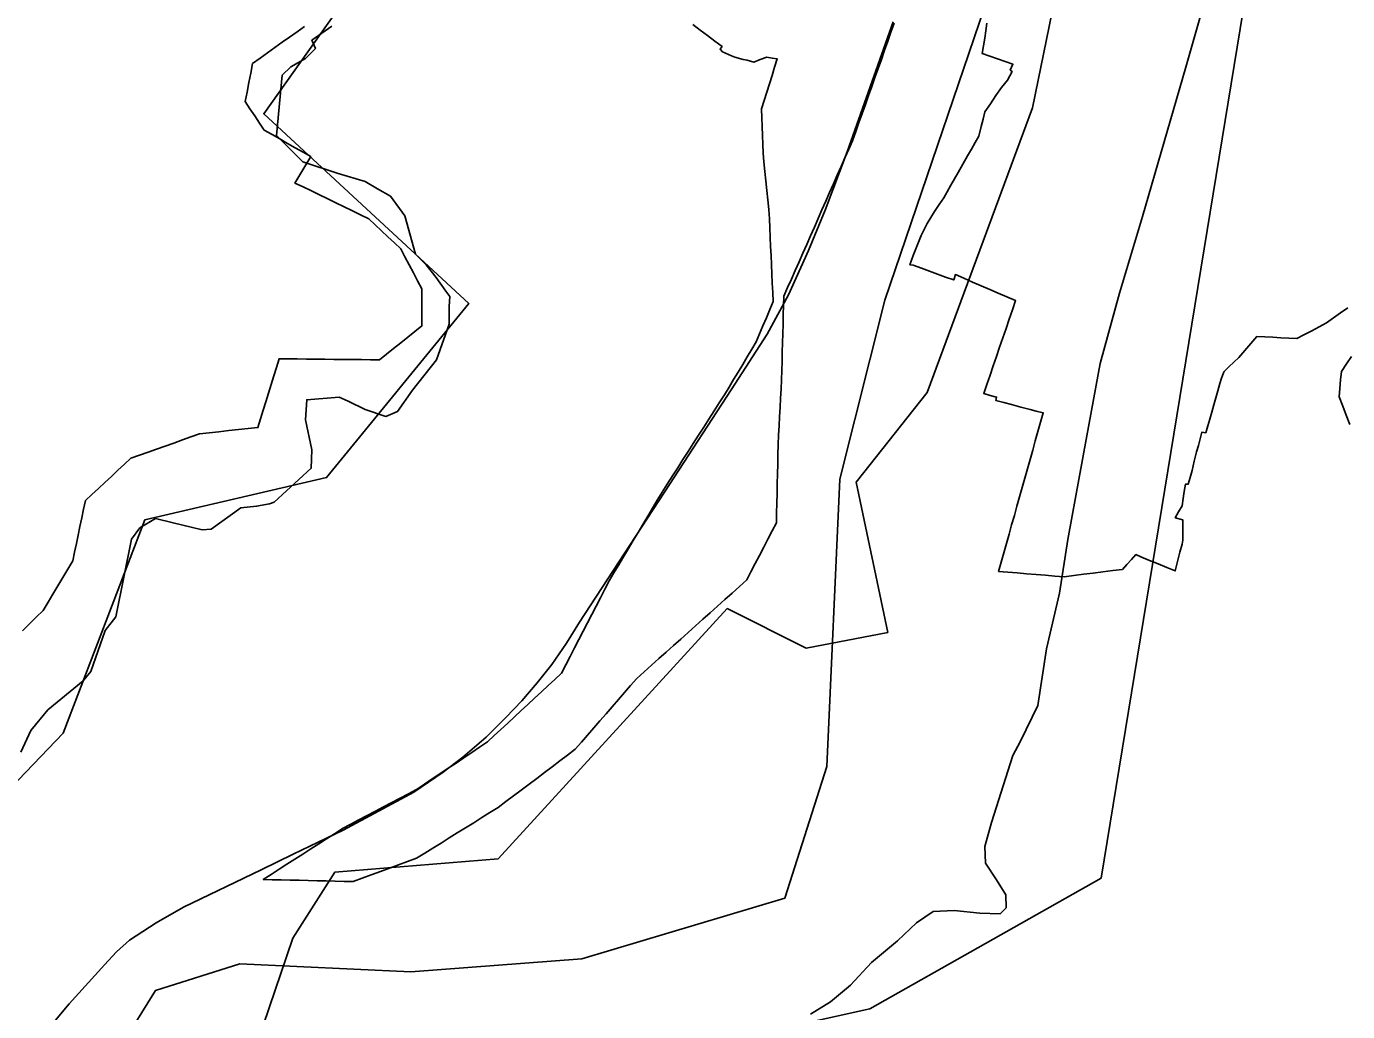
# Model space of a CAD drawing. Extents: x -789162 to -606354, y -1062736 to -945481.
# Drawn here: x -681557 to -680225, y -990755 to -989761 of the extents above; entities that cross this region are included whole.
import ezdxf

# ---------------------------------------------------------------- set-up
doc = ezdxf.new("R2010")
doc.units = 0
for name, color, linetype in [('_SIRSI VZTAHY_CYKLOTRASY MISTNI S', 7, 'Continuous'), ('_SIRSI VZTAHY_NATURA_EVL', 7, 'Continuous'), ('_SIRSI VZTAHY_OP vodnich zdroju II stupne', 7, 'Continuous'), ('_SIRSI VZTAHY_SILNICE I TRIDY_STAV', 7, 'Continuous'), ('_SIRSI VZTAHY_SILNICE III TRIDY_STAV', 7, 'Continuous'), ('_SIRSI VZTAHY_USES_NRBK_S', 7, 'Continuous')]:
    doc.layers.add(name, color=color, linetype=linetype)

msp = doc.modelspace()

# ---------------------------------------------------------------- linework, layer by layer
at = {"layer": '_SIRSI VZTAHY_CYKLOTRASY MISTNI S'}
for points in [[(-682295.3, -988993.7), (-682321.8, -989054.9), (-682130.6, -989193.1), (-681796, -989078.8), (-681610.2, -989145.3), (-681448.6, -989340.4), (-681291.6, -989458.8), (-681201.3, -989684.7), (-681318.1, -989849.4), (-681111.4, -990040.7), (-681254.8, -990216.1), (-681438, -990258.6), (-681520.3, -990473.8), (-681852.4, -990820.1), (-682091.8, -991046), (-682317.5, -991405.3), (-682342.3, -991553.9), (-682443.2, -991724), (-682297, -992256.5), (-681816.6, -992553)], [(-681336.7, -990821.2), (-681288.9, -990680.4), (-681246.4, -990614), (-681081.8, -990600.7), (-680850.8, -990348.3), (-680771.1, -990388.1), (-680688.8, -990372.2), (-680720.7, -990220.7), (-680649, -990130.4), (-680542.8, -989843.4), (-680500.3, -989636.2), (-680399.4, -989575), (-680341, -989362.5), (-680258.7, -989211)], [(-681221.5, -990979.2), (-681030, -990823.5), (-680706.8, -990751.7), (-680473.4, -990619.9), (-680311.9, -989631.8), (-680240.9, -989566.8), (-679604.8, -989515.5), (-679471.5, -989789.3), (-679396.2, -989570.2), (-679303.9, -989878.2), (-679221.8, -989625), (-678766.8, -990700.2)]]:
    msp.add_lwpolyline(points, dxfattribs=at)
at = {"layer": '_SIRSI VZTAHY_NATURA_EVL'}
for points in [[(-681277.1, -989761.2), (-681284.5, -989766.5), (-681292, -989771.9), (-681299.5, -989777.2), (-681307, -989782.5), (-681314.4, -989787.9), (-681321.9, -989793.2), (-681329.4, -989798.6), (-681331.2, -989808.2), (-681333.1, -989817.8), (-681335, -989827.4), (-681336.8, -989837), (-681332, -989844.2), (-681327.2, -989851.4), (-681322.4, -989858.6), (-681317.6, -989865.8), (-681309.8, -989870.2), (-681302, -989874.7), (-681294.1, -989879.1), (-681286.3, -989883.6), (-681278.5, -989888), (-681270.7, -989892.5), (-681274.7, -989899.1), (-681278.7, -989905.8), (-681282.7, -989912.5), (-681286.7, -989919.1), (-681278.4, -989923.1), (-681270.1, -989927.1), (-681261.8, -989931.1), (-681253.6, -989935.1), (-681245.3, -989939.1), (-681237, -989943.1), (-681228.7, -989947.1), (-681220.5, -989951.1), (-681212.2, -989955.1), (-681205.7, -989961.1), (-681199.3, -989967.2), (-681192.9, -989973.2), (-681186.4, -989979.3), (-681180, -989985.3), (-681175.7, -989993.4), (-681171.4, -990001.5), (-681167.2, -990009.6), (-681162.9, -990017.8), (-681158.6, -990025.9), (-681158.6, -990035.2), (-681158.6, -990044.5), (-681158.6, -990053.9), (-681158.6, -990063.2), (-681165.7, -990068.9), (-681172.8, -990074.6), (-681180, -990080.3), (-681187.1, -990086), (-681194.2, -990091.7), (-681201.3, -990097.4), (-681210.5, -990097.3), (-681219.7, -990097.2), (-681229, -990097.1), (-681238.2, -990097), (-681247.4, -990096.9), (-681256.6, -990096.8), (-681265.8, -990096.7), (-681275, -990096.6), (-681284.3, -990096.5), (-681293.5, -990096.4), (-681302.7, -990096.3), (-681305.4, -990105), (-681308, -990113.6), (-681310.7, -990122.3), (-681313.4, -990131), (-681316, -990139.6), (-681318.7, -990148.3), (-681321.4, -990157), (-681324, -990165.7), (-681333.8, -990166.7), (-681343.7, -990167.8), (-681353.5, -990168.8), (-681363.3, -990169.9), (-681373.1, -990171), (-681382.9, -990172), (-681391.6, -990175.1), (-681400.2, -990178.2), (-681408.9, -990181.3), (-681417.5, -990184.3), (-681426.2, -990187.4), (-681434.8, -990190.5), (-681443.4, -990193.5), (-681452.1, -990196.6), (-681458.6, -990202.7), (-681465.2, -990208.8), (-681471.8, -990214.9), (-681478.3, -990221), (-681484.9, -990227.1), (-681491.4, -990233.2), (-681498, -990239.3), (-681499.8, -990248), (-681501.6, -990256.7), (-681503.5, -990265.4), (-681505.3, -990274.1), (-681507.1, -990282.7), (-681509, -990291.4), (-681510.8, -990300.1), (-681515.8, -990308.5), (-681520.7, -990316.8), (-681525.7, -990325.2), (-681530.7, -990333.6), (-681535.7, -990341.9), (-681540.7, -990350.3), (-681547.6, -990357), (-681554.5, -990363.7), (-681561.5, -990370.5)], [(-680682.3, -989757.9), (-680685.5, -989767.1), (-680688.8, -989776.2), (-680692, -989785.3), (-680695.2, -989794.4), (-680698.4, -989803.5), (-680701.7, -989812.6), (-680704.9, -989821.7), (-680708.1, -989830.8), (-680711.3, -989840), (-680714.6, -989849.1), (-680717.8, -989858.2), (-680721, -989867.3), (-680724.2, -989876.4), (-680728.1, -989885.1), (-680731.9, -989893.8), (-680735.8, -989902.6), (-680739.7, -989911.3), (-680743.5, -989920), (-680747.4, -989928.7), (-680751.2, -989937.4), (-680755.1, -989946.1), (-680758.9, -989954.9), (-680762.8, -989963.6), (-680766.6, -989972.3), (-680770.5, -989981), (-680774.4, -989989.7), (-680778.2, -989998.5), (-680782.1, -990007.2), (-680785.9, -990015.9), (-680789.8, -990024.6), (-680793.6, -990033.3), (-680793.9, -990042.7), (-680794.1, -990052.1), (-680794.4, -990061.4), (-680794.6, -990070.8), (-680794.8, -990080.2), (-680795.1, -990089.5), (-680795.3, -990098.9), (-680795.5, -990108.3), (-680795.8, -990117.6), (-680796.3, -990126.9), (-680796.8, -990136.1), (-680797.4, -990145.4), (-680797.9, -990154.6), (-680798.4, -990163.9), (-680799, -990173.1), (-680799.2, -990183), (-680799.5, -990192.8), (-680799.7, -990202.7), (-680799.9, -990212.5), (-680800.2, -990222.3), (-680800.4, -990232.2), (-680800.6, -990242), (-680800.9, -990251.9), (-680801.1, -990261.7), (-680805.4, -990269.9), (-680809.7, -990278.2), (-680813.9, -990286.4), (-680818.2, -990294.6), (-680822.5, -990302.9), (-680826.7, -990311.1), (-680831, -990319.3), (-680838.4, -990326), (-680845.8, -990332.6), (-680853.2, -990339.2), (-680860.6, -990345.8), (-680868, -990352.4), (-680875.4, -990359), (-680882.8, -990365.7), (-680890.2, -990372.3), (-680897.6, -990378.9), (-680905, -990385.5), (-680912.4, -990392.1), (-680919.8, -990398.7), (-680927.2, -990405.3), (-680934.6, -990412), (-680942, -990418.6), (-680948.2, -990425.7), (-680954.4, -990432.9), (-680960.5, -990440), (-680966.7, -990447.2), (-680972.9, -990454.3), (-680979.1, -990461.5), (-680985.3, -990468.6), (-680991.5, -990475.8), (-680997.7, -990482.9), (-681003.9, -990490.1), (-681011.7, -990496), (-681019.5, -990501.8), (-681027.2, -990507.7), (-681035, -990513.6), (-681042.8, -990519.4), (-681050.6, -990525.3), (-681058.4, -990531.2), (-681066.2, -990537), (-681074, -990542.9), (-681081.8, -990548.8), (-681090, -990553.9), (-681098.2, -990559), (-681106.4, -990564.1), (-681114.6, -990569.3), (-681122.9, -990574.4), (-681131.1, -990579.5), (-681139.3, -990584.6), (-681147.5, -990589.8), (-681155.7, -990594.9), (-681164, -990600), (-681173.1, -990603.4), (-681182.2, -990606.7), (-681191.4, -990610.1), (-681200.5, -990613.4), (-681209.7, -990616.8), (-681218.8, -990620.1), (-681228, -990623.5), (-681237.1, -990623.3), (-681246.1, -990623.1), (-681255.2, -990622.8), (-681264.3, -990622.6), (-681273.3, -990622.4), (-681282.4, -990622.2), (-681291.5, -990622), (-681300.5, -990621.8), (-681309.6, -990621.6), (-681318.7, -990621.3), (-681310.7, -990616.2), (-681302.7, -990611.1), (-681294.7, -990606), (-681286.7, -990600.9), (-681278.7, -990595.7), (-681270.7, -990590.6), (-681262.7, -990585.5), (-681254.7, -990580.4), (-681246.7, -990575.2), (-681238.7, -990570.1), (-681230.4, -990565.7), (-681222.1, -990561.3), (-681213.8, -990557), (-681205.5, -990552.6), (-681197.2, -990548.2), (-681188.9, -990543.8), (-681180.6, -990539.4), (-681172.3, -990535), (-681164, -990530.6), (-681156, -990525.3), (-681148.1, -990520), (-681140.1, -990514.6), (-681132.2, -990509.3), (-681124.2, -990504), (-681116.3, -990498.6), (-681108.3, -990493.3), (-681100.4, -990487.9), (-681092.5, -990482.6), (-681085.7, -990476.3), (-681078.9, -990470), (-681072.1, -990463.7), (-681065.3, -990457.4), (-681058.5, -990451.1), (-681051.7, -990444.8), (-681044.9, -990438.5), (-681038.1, -990432.2), (-681031.3, -990425.9), (-681024.5, -990419.6), (-681017.7, -990413.2), (-681013.4, -990404.8), (-681009, -990396.4), (-681004.7, -990387.9), (-681000.3, -990379.5), (-680995.9, -990371), (-680991.6, -990362.6), (-680987.2, -990354.2), (-680982.8, -990345.7), (-680978.5, -990337.3), (-680974.1, -990328.8), (-680969.7, -990320.4), (-680964.9, -990312.3), (-680960, -990304.1), (-680955.2, -990296), (-680950.3, -990287.8), (-680945.5, -990279.7), (-680940.6, -990271.5), (-680935.8, -990263.4), (-680930.9, -990255.2), (-680926.1, -990247.1), (-680921.2, -990238.9), (-680916.4, -990230.8), (-680911.1, -990222.6), (-680905.9, -990214.4), (-680900.6, -990206.2), (-680895.4, -990198), (-680890.1, -990189.9), (-680884.9, -990181.7), (-680879.6, -990173.5), (-680874.4, -990165.3), (-680869.1, -990157.1), (-680863.9, -990148.9), (-680858.7, -990140.8), (-680853.4, -990132.6), (-680848.8, -990125), (-680844.3, -990117.3), (-680839.7, -990109.7), (-680835.1, -990102.1), (-680830.5, -990094.5), (-680826, -990086.8), (-680821.4, -990079.2), (-680818, -990071.1), (-680814.6, -990063), (-680811.1, -990054.9), (-680807.7, -990046.8), (-680804.3, -990038.7), (-680804.7, -990029.4), (-680805.2, -990020.1), (-680805.6, -990010.8), (-680806, -990001.5), (-680806.4, -989992.2), (-680806.9, -989983), (-680807.3, -989973.7), (-680807.7, -989964.4), (-680808.2, -989955.1), (-680808.6, -989945.8), (-680809.7, -989936.2), (-680810.7, -989926.6), (-680811.8, -989917), (-680812.9, -989907.4), (-680813.9, -989897.8), (-680814.3, -989888.9), (-680814.6, -989880), (-680815, -989871.1), (-680815.3, -989862.2), (-680815.7, -989853.3), (-680816.1, -989844.4), (-680813.4, -989836), (-680810.8, -989827.6), (-680808.2, -989819.2), (-680805.5, -989810.8), (-680802.9, -989802.4), (-680800.3, -989794), (-680805.4, -989793.1), (-680810.6, -989792.2), (-680817.5, -989794.7), (-680824, -989797.2), (-680830.5, -989795.2), (-680834.5, -989794.7), (-680842.9, -989792.2), (-680846.4, -989790.7), (-680855.4, -989786.8), (-680857.9, -989784.3), (-680855.8, -989781.6), (-680863.2, -989776), (-680870.6, -989770.4), (-680878, -989764.9), (-680885.5, -989759.3)], [(-680224.8, -990045.1), (-680232, -990050.1), (-680239.1, -990055), (-680246.2, -990060), (-680253.7, -990064), (-680261.1, -990068), (-680268.6, -990072), (-680276.1, -990076), (-680284.2, -990075.6), (-680292.3, -990075.2), (-680300.4, -990074.7), (-680308.5, -990074.3), (-680316.6, -990073.9), (-680322.7, -990081), (-680328.7, -990088.1), (-680334.8, -990095.2), (-680339.7, -990099.8), (-680344.6, -990104.4), (-680349.5, -990109), (-680350.1, -990110.6), (-680352.1, -990115.9), (-680354, -990121.2), (-680356, -990128.5), (-680358, -990135.8), (-680360, -990142.9), (-680362, -990150), (-680364, -990157.1), (-680366, -990164.1), (-680368, -990171), (-680372, -990170.4), (-680373.8, -990177), (-680375.5, -990183.7), (-680377.3, -990190.3), (-680379.6, -990199.6), (-680381.9, -990208.9), (-680383.9, -990215.9), (-680385.9, -990222.8), (-680388.6, -990222.8), (-680389.7, -990230), (-680390.9, -990237.3), (-680392, -990244.5), (-680395.4, -990250.6), (-680398.8, -990256.7), (-680391.3, -990258.8), (-680391.2, -990261.5), (-680391.2, -990266), (-680391.2, -990269.9), (-680391.2, -990270.6), (-680391.2, -990279.2), (-680391.9, -990283.2), (-680394.2, -990291.4), (-680396.5, -990300.8), (-680398.8, -990310.3), (-680407.4, -990306.7), (-680416.1, -990303.2), (-680424.7, -990299.6), (-680433.4, -990296.1), (-680438.5, -990293.8), (-680443, -990298.7), (-680447.6, -990303.7), (-680452.1, -990308.7), (-680461.9, -990309.9), (-680471.7, -990311.2), (-680481.5, -990312.4), (-680491.3, -990313.6), (-680501.1, -990314.9), (-680510.8, -990316.1), (-680520.3, -990315.4), (-680529.7, -990314.6), (-680539.2, -990313.8), (-680548.7, -990313.1), (-680558.1, -990312.3), (-680567.6, -990311.6), (-680577, -990310.8), (-680574.4, -990301.4), (-680571.7, -990292), (-680569.1, -990282.6), (-680566.4, -990273.2), (-680563.8, -990263.7), (-680561.1, -990254.3), (-680558.5, -990244.9), (-680555.8, -990235.5), (-680553.2, -990226.1), (-680550.6, -990216.7), (-680547.9, -990207.3), (-680545.3, -990197.9), (-680542.6, -990188.4), (-680540, -990179), (-680537.3, -990169.6), (-680534.7, -990160.2), (-680532, -990150.8), (-680539, -990149), (-680545.1, -990147.6), (-680554.4, -990145), (-680563.8, -990142.3), (-680571.8, -990140.3), (-680579.8, -990138.3), (-680579, -990134.9), (-680585.5, -990133.2), (-680591.9, -990131.5), (-680588.7, -990122.1), (-680585.5, -990112.7), (-680582.3, -990103.3), (-680579.1, -990093.9), (-680575.9, -990084.6), (-680572.7, -990075.2), (-680569.5, -990065.8), (-680566.3, -990056.4), (-680563.1, -990047), (-680559.9, -990037.6), (-680568.6, -990033.9), (-680577.3, -990030.1), (-680585.9, -990026.4), (-680594.6, -990022.7), (-680603.3, -990019), (-680611.9, -990015.2), (-680620.6, -990011.5), (-680622.2, -990016.8), (-680630.4, -990013.9), (-680638.6, -990011), (-680646.7, -990008), (-680654.9, -990005.1), (-680663.1, -990002.1), (-680666.4, -990001.5), (-680663.1, -989992.1), (-680660.4, -989985.4), (-680657.7, -989978.7), (-680655, -989972), (-680652, -989966), (-680649, -989960), (-680645.3, -989954), (-680641.6, -989947.9), (-680637, -989940.9), (-680632.3, -989933.9), (-680628.9, -989927.9), (-680625.1, -989921.4), (-680621.4, -989914.9), (-680617.6, -989908.5), (-680612.9, -989900.1), (-680608.2, -989891.8), (-680604.4, -989885.1), (-680600.6, -989878.4), (-680596.8, -989871.7), (-680594.7, -989862.2), (-680592.7, -989854.8), (-680590.7, -989847.4), (-680585.1, -989839.2), (-680579.6, -989830.9), (-680574, -989822.7), (-680568, -989815.3), (-680563.3, -989806.6), (-680565.3, -989805.3), (-680562.6, -989799.3), (-680570.3, -989796.6), (-680578, -989793.9), (-680585.7, -989791.3), (-680593.4, -989788.6), (-680592.2, -989780.9), (-680591, -989773.2), (-680589.9, -989765.5), (-680588.7, -989757.8)], [(-680222.7, -990162.5), (-680226.3, -990153.2), (-680229.8, -990144), (-680233.4, -990134.7), (-680232.7, -990126.2), (-680232, -990117.6), (-680231.2, -990109.1), (-680226.2, -990101.5), (-680221.2, -990093.9)]]:
    msp.add_lwpolyline(points, dxfattribs=at)
at = {"layer": '_SIRSI VZTAHY_OP vodnich zdroju II stupne'}
msp.add_lwpolyline([(-681249.4, -989760.9), (-681269.6, -989775.2), (-681266.1, -989783.6), (-681275.9, -989793.7), (-681290.9, -989802.1), (-681299.6, -989810.4), (-681305.2, -989871.1), (-681278.6, -989897.7), (-681243.1, -989909.5), (-681215.9, -989917.5), (-681203.3, -989924.8), (-681190.4, -989932.2), (-681175.8, -989952.1), (-681165, -989990.8), (-681154.2, -990001.6), (-681144.4, -990014.5), (-681134.6, -990028.1), (-681130.4, -990033.7), (-681131.1, -990043.5), (-681131.1, -990061.3), (-681144, -990097.5), (-681168.1, -990127.9), (-681183.1, -990149.5), (-681195, -990154.4), (-681215.9, -990147.4), (-681233, -990139), (-681242.1, -990135.2), (-681274.8, -990137.6), (-681275.9, -990157.9), (-681269.6, -990188.2), (-681270.3, -990206.7), (-681307.6, -990240.9), (-681312.2, -990242.6), (-681325.4, -990245.1), (-681341.1, -990246.5), (-681371.1, -990268.1), (-681380.2, -990268.8), (-681409.5, -990261.8), (-681427.3, -990257.3), (-681443, -990266.7), (-681451.4, -990278.2), (-681467.4, -990356.4), (-681478.2, -990370.3), (-681492.5, -990411.5), (-681500.2, -990421.2), (-681535.8, -990450.2), (-681553.2, -990471.1), (-681563, -990493.1)], dxfattribs=at)
at = {"layer": '_SIRSI VZTAHY_SILNICE I TRIDY_STAV'}
msp.add_lwpolyline([(-681534.9, -990771.4), (-681514.4, -990746.8), (-681478.8, -990707.4), (-681466.7, -990694.2), (-681453.4, -990682.5), (-681426.5, -990665.2), (-681399, -990649.2), (-681320.6, -990611.6), (-681288.4, -990596), (-681237.9, -990571.7), (-681166.6, -990533.4), (-681137.3, -990513.3), (-681117.3, -990498.1), (-681093.9, -990478), (-681073.9, -990458.2), (-681057.8, -990441.3), (-681042.2, -990423), (-681027.7, -990404.7), (-681012.9, -990383.1), (-680999.7, -990361.9), (-680909, -990223.1), (-680846.8, -990127.8), (-680810.4, -990071.4), (-680789, -990031.8), (-680768.7, -989987.3), (-680751.8, -989946.5), (-680729.6, -989887.8), (-680683.4, -989756.6)], dxfattribs=at)
at = {"layer": '_SIRSI VZTAHY_SILNICE III TRIDY_STAV'}
msp.add_lwpolyline([(-680766.7, -990757.1), (-680746.6, -990744.9), (-680726.2, -990728), (-680705.1, -990705.2), (-680679, -990683.1), (-680659.7, -990665.1), (-680643.1, -990653.6), (-680621.9, -990652.7), (-680595.8, -990655.5), (-680575.3, -990655.9), (-680569.3, -990649.9), (-680569.7, -990636.8), (-680579, -990621.6), (-680590.3, -990604.9), (-680591, -990588.1), (-680584.1, -990563.9), (-680562.7, -990496.3), (-680554.8, -990482), (-680537.3, -990445.8), (-680528.5, -990388.7), (-680515.6, -990332.7), (-680507, -990278.7), (-680488.1, -990174.1), (-680474.5, -990101), (-680454.9, -990030.2), (-680432, -989952.9), (-680388.1, -989802.2), (-680358.5, -989698.5)], dxfattribs=at)
at = {"layer": '_SIRSI VZTAHY_USES_NRBK_S'}
msp.add_lwpolyline([(-680271.9, -989118.8), (-680479.4, -989497.7), (-680575, -989694.3), (-680691.8, -990037.1), (-680737, -990217.7), (-680750.2, -990507.4), (-680792.7, -990640.2), (-680997.2, -990701.3), (-681169.8, -990714.6), (-681342.4, -990706.6), (-681427.3, -990733.2), (-681629.1, -991057.4), (-681708.8, -991216.8), (-681761.9, -991333.7), (-681913.2, -991490.5), (-682096.4, -991567.5), (-682202.6, -991657.9), (-682231.8, -991732.3), (-682221.2, -991859.8), (-682152.2, -991963.4), (-682056.6, -992114.9), (-681828.3, -992253.1), (-681765.1, -992267.9)], dxfattribs=at)

doc.saveas('drawing.dxf')
